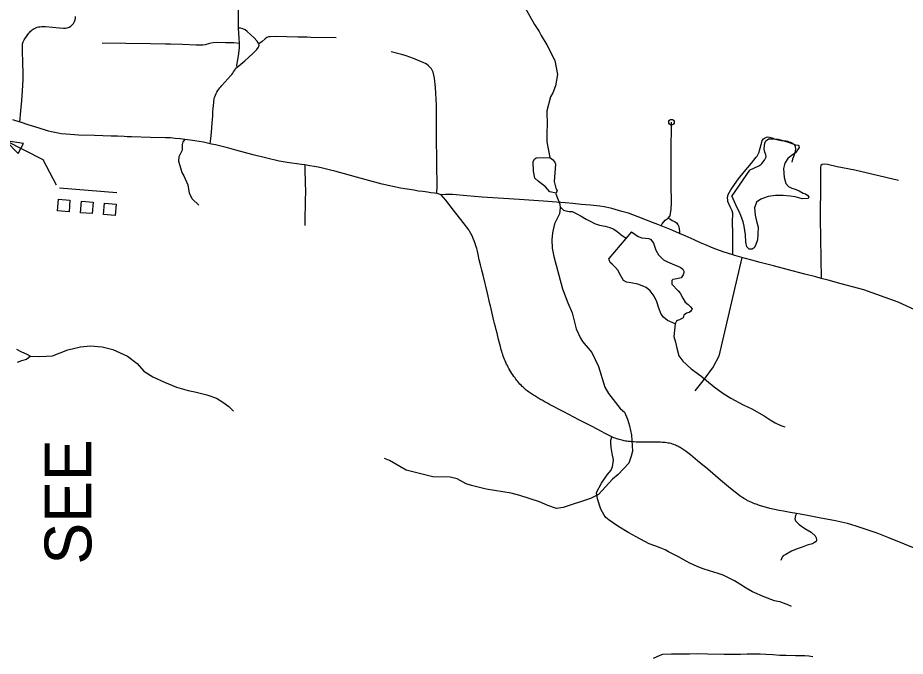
# Model space of a CAD drawing. Extents: x -19 to 366, y -4 to 359.
# Drawn here: x 139.407 to 140.926, y 192.02 to 193.112 of the extents above; entities that cross this region are included whole.
import ezdxf

# ---------------------------------------------------------------- set-up
doc = ezdxf.new("R2010")
doc.units = 0
for name, color, linetype in [('Level 31', 7, 'Continuous'), ('Level 32', 7, 'Continuous'), ('Level 35', 7, 'Continuous'), ('Level 56', 7, 'Continuous'), ('Level 60', 7, 'Continuous'), ('Level 63', 7, 'Continuous')]:
    doc.layers.add(name, color=color, linetype=linetype)

msp = doc.modelspace()

# ---------------------------------------------------------------- linework, layer by layer
at = {"layer": 'Level 31'}
for points in [[(139.7854, 193.0942), (139.7852, 193.1136), (139.7854, 193.1286), (139.7854, 193.1463)], [(139.4111, 192.9334), (139.413, 192.9527), (139.4144, 192.9703), (139.4153, 192.9868), (139.4167, 193.006), (139.4165, 193.017), (139.4162, 193.0345), (139.4154, 193.055), (139.4153, 193.0633), (139.4157, 193.0671), (139.4168, 193.0707), (139.4184, 193.0741), (139.4195, 193.0758), (139.4266, 193.0855), (139.4279, 193.0871), (139.4292, 193.0886), (139.4307, 193.0899), (139.4323, 193.0912), (139.434, 193.0923), (139.4357, 193.0933), (139.4375, 193.0942), (139.4408, 193.0954), (139.4431, 193.096), (139.4455, 193.0964), (139.4478, 193.0968), (139.4502, 193.0969), (139.4525, 193.0969), (139.4549, 193.0968), (139.4789, 193.0943), (139.4856, 193.0939), (139.4889, 193.094), (139.4922, 193.0946), (139.4953, 193.0958), (139.4981, 193.0975), (139.5006, 193.0996), (139.5028, 193.1022), (139.5046, 193.1051), (139.5059, 193.1083), (139.5064, 193.1108), (139.5065, 193.1139)], [(139.7867, 193.0677), (139.7864, 193.0771), (139.7854, 193.0942)], [(139.8201, 193.067), (139.8172, 193.0719), (139.8113, 193.0781), (139.8063, 193.0825), (139.8, 193.0883), (139.7963, 193.0909), (139.7924, 193.0927), (139.7888, 193.0938), (139.7854, 193.0942)], [(139.7827, 193.0275), (139.7823, 193.0309), (139.784, 193.0396), (139.7857, 193.0508), (139.7866, 193.0605), (139.7867, 193.0677)], [(139.7827, 193.0275), (139.7859, 193.0298), (139.7959, 193.0382), (139.8095, 193.0505), (139.8163, 193.0576), (139.8192, 193.0614), (139.8202, 193.0647), (139.8201, 193.067)], [(139.9522, 193.0777), (139.9088, 193.0782), (139.9024, 193.0786), (139.8864, 193.0788), (139.868, 193.0791), (139.8479, 193.0796), (139.8393, 193.0792), (139.8367, 193.0789), (139.8338, 193.0779), (139.8306, 193.0758), (139.8254, 193.0714), (139.8201, 193.067)], [(140.1243, 192.8111), (140.1248, 192.8245), (140.1246, 192.8611), (140.1236, 192.9131), (140.1236, 192.9629), (140.1224, 192.9923), (140.1203, 193.0082), (140.1182, 193.0189), (140.1151, 193.0242), (140.1101, 193.0297), (140.1063, 193.0328), (140.0984, 193.0365), (140.0847, 193.042), (140.0721, 193.0465), (140.0662, 193.0485), (140.0464, 193.0536)], [(139.7366, 192.8964), (139.7378, 192.9055), (139.7389, 192.916), (139.7403, 192.9317), (139.741, 192.9438), (139.7414, 192.951), (139.7419, 192.9565), (139.7429, 192.9668), (139.7436, 192.9741), (139.7445, 192.9768), (139.7456, 192.9795), (139.7468, 192.9821), (139.7481, 192.9846), (139.7496, 192.9871), (139.7512, 192.9895), (139.753, 192.9918), (139.7548, 192.9939), (139.7566, 192.9959), (139.7719, 193.013), (139.7737, 193.015), (139.7753, 193.0171), (139.7768, 193.0194), (139.7782, 193.0217), (139.7803, 193.0258), (139.7827, 193.0275)], [(139.5944, 192.9084), (139.5897, 192.9086), (139.5781, 192.9091), (139.5675, 192.9092), (139.5386, 192.9102), (139.5115, 192.9111), (139.5045, 192.9114), (139.4975, 192.9119), (139.4905, 192.9125), (139.4819, 192.9135), (139.4764, 192.9144), (139.4709, 192.9155), (139.4654, 192.9167), (139.46, 192.9181), (139.4547, 192.9196), (139.4369, 192.9252), (139.4255, 192.9289), (139.4141, 192.9325), (139.4027, 192.936), (139.3988, 192.9371)], [(140.5203, 192.7693), (140.5234, 192.773), (140.5255, 192.7843), (140.5257, 192.7955), (140.5254, 192.8265), (140.5252, 192.8587), (140.5251, 192.8808), (140.5255, 192.8963), (140.526, 192.9177), (140.5259, 192.9332)], [(139.6934, 192.9037), (139.6854, 192.9047), (139.6769, 192.9055), (139.6685, 192.9062), (139.6601, 192.9067), (139.6343, 192.9073), (139.6021, 192.9082), (139.5944, 192.9084)], [(139.7366, 192.8964), (139.7321, 192.8975), (139.725, 192.8989), (139.718, 192.9001), (139.7105, 192.9013), (139.7022, 192.9026), (139.6934, 192.9037)], [(140.6307, 192.7064), (140.6309, 192.7139), (140.6306, 192.7232), (140.6309, 192.7438), (140.6304, 192.7614), (140.6306, 192.7778), (140.6295, 192.7817), (140.6264, 192.7887), (140.6225, 192.7974), (140.6221, 192.8), (140.622, 192.8037), (140.6228, 192.8096), (140.6272, 192.8175), (140.6336, 192.8268), (140.6404, 192.8363), (140.6503, 192.8481), (140.6626, 192.863), (140.671, 192.8732), (140.6726, 192.8752), (140.6739, 192.8774), (140.675, 192.8798), (140.6758, 192.8822), (140.6764, 192.8849), (140.6802, 192.8988), (140.6812, 192.9017), (140.6834, 192.9048), (140.6849, 192.9061), (140.6884, 192.9077), (140.691, 192.9079), (140.6934, 192.9077), (140.6958, 192.9072), (140.698, 192.9064), (140.7018, 192.905), (140.7083, 192.9028), (140.7136, 192.9019), (140.7188, 192.9013), (140.7219, 192.9011), (140.7245, 192.9005), (140.7269, 192.8996), (140.7296, 192.8988), (140.732, 192.8978), (140.7344, 192.8964), (140.7358, 192.8948), (140.7376, 192.8914), (140.7381, 192.8876), (140.7376, 192.8837), (140.7369, 192.8813), (140.7352, 192.8759), (140.7332, 192.8698), (140.732, 192.8651)], [(139.8986, 192.8601), (139.893, 192.8609), (139.8682, 192.8643), (139.8549, 192.8668), (139.8314, 192.872), (139.81, 192.8775), (139.7803, 192.8853), (139.7683, 192.8885), (139.746, 192.8942), (139.739, 192.8959), (139.7366, 192.8964)], [(140.1243, 192.8111), (140.1205, 192.8116), (140.1143, 192.8125), (140.1084, 192.8135), (140.1007, 192.8145), (140.093, 192.8155), (140.0852, 192.8167), (140.0775, 192.8179), (140.0698, 192.8192), (140.0625, 192.8205), (140.0312, 192.8274), (140.0037, 192.8346), (139.9498, 192.8492), (139.9428, 192.8511), (139.9358, 192.853), (139.9287, 192.8546), (139.9216, 192.8562), (139.9145, 192.8576), (139.9074, 192.8588), (139.8986, 192.8601)], [(140.1317, 192.8092), (140.1267, 192.8108), (140.1243, 192.8111)], [(140.5082, 192.7558), (140.5023, 192.7582), (140.4932, 192.7618), (140.4831, 192.7654), (140.467, 192.7718), (140.4521, 192.7774), (140.4411, 192.7807), (140.4354, 192.7823), (140.4297, 192.7839), (140.424, 192.7854), (140.4214, 192.7861), (140.4105, 192.7882), (140.4035, 192.7894), (140.3874, 192.7911), (140.3713, 192.7927), (140.357, 192.794), (140.3438, 192.7951), (140.3068, 192.798), (140.2655, 192.801), (140.2383, 192.8028), (140.2019, 192.8052), (140.1757, 192.8074), (140.1515, 192.8093), (140.1453, 192.8094), (140.139, 192.8098), (140.1317, 192.8092)], [(140.4236, 192.3952), (140.4214, 192.3962), (140.4191, 192.3972), (140.4168, 192.3984), (140.4145, 192.3995), (140.4124, 192.4006), (140.3998, 192.4076), (140.3877, 192.4137), (140.3675, 192.4241), (140.3417, 192.4379), (140.3172, 192.4507), (140.3154, 192.4517), (140.3135, 192.4526), (140.3117, 192.4536), (140.3098, 192.4546), (140.308, 192.4556), (140.3062, 192.4566), (140.3044, 192.4576), (140.3026, 192.4586), (140.3008, 192.4597), (140.299, 192.4607), (140.2972, 192.4618), (140.2954, 192.4629), (140.2936, 192.464), (140.2919, 192.4651), (140.2901, 192.4662), (140.2883, 192.4673), (140.2866, 192.4685), (140.2849, 192.4696), (140.2829, 192.471), (140.281, 192.4723), (140.2792, 192.4737), (140.2773, 192.4752), (140.2755, 192.4767), (140.2738, 192.4783), (140.2721, 192.4799), (140.2704, 192.4815), (140.2685, 192.4835), (140.2667, 192.4855), (140.2649, 192.4875), (140.2632, 192.4896), (140.2614, 192.4917), (140.2598, 192.4938), (140.2582, 192.496), (140.2563, 192.4985), (140.2545, 192.5011), (140.2528, 192.5037), (140.2511, 192.5064), (140.2495, 192.5091), (140.2479, 192.5118), (140.2465, 192.5143), (140.2452, 192.5169), (140.2439, 192.5196), (140.2426, 192.5222), (140.2414, 192.5249), (140.2403, 192.5276), (140.2392, 192.5303), (140.2382, 192.533), (140.2372, 192.5358), (140.2363, 192.5385), (140.2355, 192.5413), (140.2347, 192.5442), (140.2333, 192.5496), (140.2302, 192.5615), (140.2288, 192.567), (140.2274, 192.5724), (140.226, 192.5779), (140.2247, 192.5834), (140.2233, 192.5888), (140.2221, 192.5938), (140.2209, 192.5989), (140.2197, 192.6039), (140.2185, 192.6089), (140.2174, 192.6139), (140.2162, 192.6189), (140.2154, 192.6226), (140.211, 192.6409), (140.2038, 192.6715), (140.2014, 192.6803), (140.1992, 192.6891), (140.197, 192.698), (140.195, 192.7068), (140.1938, 192.7127), (140.1926, 192.7171), (140.1913, 192.7215), (140.1899, 192.7259), (140.1883, 192.7302), (140.1865, 192.7345), (140.1847, 192.7387), (140.1827, 192.7429), (140.1805, 192.7469), (140.1794, 192.7489), (140.1694, 192.7619), (140.1531, 192.7828), (140.1399, 192.7997), (140.1317, 192.8092)], [(140.5082, 192.7558), (140.5098, 192.7593), (140.5153, 192.7654), (140.5203, 192.7693)], [(140.5203, 192.7693), (140.5233, 192.7677), (140.5272, 192.7649), (140.5322, 192.7628), (140.5346, 192.761), (140.537, 192.7584), (140.5382, 192.7546), (140.5389, 192.7503), (140.5397, 192.7469), (140.5396, 192.7431)], [(140.5396, 192.7431), (140.5281, 192.7478), (140.514, 192.7535), (140.5082, 192.7558)], [(140.6307, 192.7064), (140.6141, 192.7116), (140.5972, 192.7179), (140.5841, 192.7233), (140.5758, 192.7269), (140.5649, 192.7318), (140.5491, 192.739), (140.5396, 192.7431)], [(140.782, 192.6661), (140.7726, 192.6685), (140.7542, 192.6735), (140.724, 192.6814), (140.7007, 192.6874), (140.6776, 192.6935), (140.6633, 192.6973), (140.6502, 192.7004), (140.6344, 192.7052), (140.6307, 192.7064)], [(140.646, 192.7016), (140.607, 192.5333), (140.5974, 192.5148), (140.5795, 192.4912), (140.566, 192.4739)], [(141.3538, 192.6581), (141.3107, 192.596), (141.304, 192.588), (141.296, 192.5811), (141.2871, 192.5757), (141.2774, 192.5717), (141.2672, 192.5693), (141.2568, 192.5685), (141.0876, 192.5683), (141.0809, 192.5683), (141.053, 192.5702), (141.0257, 192.5762), (140.9995, 192.5862), (140.9137, 192.6256), (140.855, 192.6464), (140.8467, 192.6486), (140.816, 192.657), (140.7942, 192.6628), (140.782, 192.6661)], [(140.731, 192.1048), (140.7237, 192.1082), (140.716, 192.1115), (140.7121, 192.1131), (140.7081, 192.1136), (140.7019, 192.1148), (140.6855, 192.1212), (140.6645, 192.1299), (140.6539, 192.1364), (140.6426, 192.1434), (140.6336, 192.149), (140.6212, 192.1552), (140.6141, 192.1584), (140.6056, 192.1614), (140.5907, 192.1658), (140.5801, 192.1692), (140.5699, 192.1733), (140.5573, 192.179), (140.551, 192.1828), (140.538, 192.1901), (140.5209, 192.1987), (140.515, 192.2017), (140.5068, 192.2053), (140.4989, 192.2081), (140.4875, 192.2122), (140.4657, 192.2239), (140.453, 192.2311), (140.4342, 192.2426), (140.4266, 192.2476), (140.4193, 192.2525), (140.4138, 192.257), (140.4126, 192.2588), (140.411, 192.2612), (140.4053, 192.2715), (140.3992, 192.289), (140.3976, 192.2997), (140.4059, 192.3161), (140.416, 192.3304), (140.4229, 192.3384), (140.4252, 192.3444), (140.4262, 192.3505), (140.4268, 192.356), (140.4243, 192.3669), (140.4227, 192.3772), (140.422, 192.3845), (140.4219, 192.3894), (140.4236, 192.3952)], [(140.7396, 192.264), (140.7291, 192.2658), (140.7177, 192.2679), (140.7101, 192.2693), (140.6942, 192.2729), (140.6922, 192.2734), (140.6902, 192.2739), (140.6882, 192.2744), (140.6863, 192.275), (140.6843, 192.2755), (140.6823, 192.2761), (140.6804, 192.2767), (140.6784, 192.2773), (140.6764, 192.2779), (140.6745, 192.2785), (140.6726, 192.2792), (140.6706, 192.2798), (140.6679, 192.2808), (140.6655, 192.2817), (140.6632, 192.2827), (140.6608, 192.2838), (140.6585, 192.2849), (140.6562, 192.286), (140.654, 192.2872), (140.6517, 192.2885), (140.6495, 192.2898), (140.6474, 192.2912), (140.6452, 192.2926), (140.6431, 192.2941), (140.6266, 192.3068), (140.6095, 192.3212), (140.5879, 192.3396), (140.5706, 192.3544), (140.5582, 192.3645), (140.5494, 192.3711), (140.5477, 192.3724), (140.5459, 192.3737), (140.5441, 192.3749), (140.5423, 192.376), (140.5405, 192.3771), (140.5386, 192.3781), (140.5366, 192.3791), (140.5347, 192.38), (140.5327, 192.3809), (140.5301, 192.382), (140.5277, 192.3828), (140.5252, 192.3836), (140.5227, 192.3842), (140.5202, 192.3846), (140.5177, 192.385), (140.5151, 192.3852), (140.5125, 192.3855), (140.5099, 192.3857), (140.5073, 192.3858), (140.4851, 192.3861), (140.4812, 192.386), (140.4773, 192.386), (140.4734, 192.3861), (140.4695, 192.3862), (140.4655, 192.3863), (140.4616, 192.3865), (140.4577, 192.3868), (140.4552, 192.387), (140.4518, 192.3873), (140.4495, 192.3876), (140.4473, 192.3879), (140.4451, 192.3883), (140.443, 192.3888), (140.4408, 192.3893), (140.4387, 192.3899), (140.4366, 192.3905), (140.4345, 192.3912), (140.4325, 192.3919), (140.4298, 192.3929), (140.4274, 192.3937), (140.4236, 192.3952)], [(140.7396, 192.264), (140.738, 192.2606), (140.7376, 192.2576), (140.7369, 192.2549), (140.7383, 192.2517), (140.7441, 192.2455), (140.7542, 192.2386), (140.7647, 192.232), (140.7715, 192.2261), (140.7736, 192.2222), (140.774, 192.2193), (140.7733, 192.2163), (140.7704, 192.2142), (140.7673, 192.2124), (140.7582, 192.2099), (140.7497, 192.2067), (140.7412, 192.2035), (140.7315, 192.1995), (140.7218, 192.194), (140.7172, 192.1917), (140.7155, 192.1896), (140.7132, 192.1839)], [(140.9568, 192.1985), (140.9244, 192.2116), (140.898, 192.2224), (140.8776, 192.2302), (140.859, 192.2368), (140.842, 192.2425), (140.8273, 192.2469), (140.8066, 192.2514), (140.7786, 192.2568), (140.7558, 192.261), (140.7458, 192.2629), (140.7396, 192.264)], [(140.7675, 192.0189), (140.7609, 192.0201), (140.7542, 192.0206), (140.7382, 192.0208), (140.7223, 192.0211), (140.7111, 192.0215), (140.6994, 192.0223), (140.6875, 192.0228), (140.6774, 192.0236), (140.6688, 192.0237), (140.6556, 192.0233), (140.6438, 192.023), (140.6311, 192.0227), (140.616, 192.0231), (140.5875, 192.0236), (140.571, 192.0242), (140.5565, 192.0237), (140.5424, 192.0238), (140.526, 192.0233), (140.5106, 192.023), (140.5061, 192.0211), (140.4944, 192.016)]]:
    msp.add_lwpolyline(points, dxfattribs=at)
msp.add_circle((140.5259, 192.9332), 0.00473, dxfattribs=at)
at = {"layer": 'Level 32'}
for points in [[(139.7867, 193.0677), (139.777, 193.0687), (139.7628, 193.0687), (139.7483, 193.0695), (139.7415, 193.0688), (139.7354, 193.0679), (139.7281, 193.0657), (139.724, 193.0651), (139.7129, 193.065), (139.6891, 193.0658), (139.6688, 193.0666), (139.66, 193.0664), (139.6345, 193.0671), (139.5921, 193.0678), (139.552, 193.0683)], [(139.6934, 192.9037), (139.6896, 192.8997), (139.689, 192.8952), (139.6887, 192.8855), (139.6863, 192.881), (139.6828, 192.8741), (139.6825, 192.8665), (139.6846, 192.859), (139.6883, 192.8471), (139.6914, 192.8412), (139.6983, 192.8258), (139.7007, 192.8121), (139.7061, 192.8019), (139.7174, 192.7912)], [(139.8986, 192.8601), (139.8988, 192.8511), (139.8989, 192.8314), (139.8996, 192.8128), (139.8994, 192.8014), (139.8991, 192.791), (139.8986, 192.7713), (139.8984, 192.7566)], [(140.9142, 192.8334), (140.8397, 192.8509), (140.8095, 192.8569), (140.793, 192.8608), (140.7871, 192.8612), (140.7836, 192.8606), (140.7817, 192.859), (140.7808, 192.8565), (140.7806, 192.8294), (140.7805, 192.7686), (140.782, 192.6661)]]:
    msp.add_lwpolyline(points, dxfattribs=at)
at = {"layer": 'Level 35'}
for points in [[(140.2702, 193.1376), (140.2915, 193.1001), (140.2995, 193.0884), (140.3029, 193.0812), (140.3124, 193.0657), (140.3262, 193.0388), (140.3308, 193.0145), (140.3275, 192.9952), (140.323, 192.9834), (140.3192, 192.9766), (140.3129, 192.9526), (140.3134, 192.9276), (140.3127, 192.917), (140.3124, 192.8995), (140.3178, 192.873), (140.3223, 192.8692), (140.3261, 192.8651), (140.3273, 192.8613), (140.3251, 192.832), (140.3282, 192.8203), (140.3305, 192.8165), (140.3283, 192.8108), (140.3348, 192.793), (140.3355, 192.7869), (140.3341, 192.7767), (140.3258, 192.7596), (140.3225, 192.744), (140.321, 192.7323), (140.3215, 192.7178), (140.3246, 192.7034), (140.3395, 192.6485), (140.3483, 192.6242)], [(140.6594, 192.8513), (140.6751, 192.8588), (140.6786, 192.861), (140.6806, 192.8627), (140.6852, 192.868), (140.6881, 192.8741), (140.6875, 192.8775), (140.6855, 192.8818), (140.6842, 192.8871), (140.6848, 192.8932), (140.6859, 192.8976), (140.6873, 192.9016), (140.6921, 192.9047), (140.6995, 192.9049), (140.7082, 192.9039), (140.7183, 192.9015), (140.7288, 192.8977), (140.7381, 192.8945), (140.7425, 192.8939), (140.7438, 192.8924), (140.7442, 192.8899), (140.738, 192.8809), (140.7304, 192.8758), (140.7247, 192.8709), (140.7197, 192.8634), (140.7175, 192.8539), (140.7188, 192.8386), (140.7218, 192.8284), (140.7261, 192.8234), (140.732, 192.8203), (140.7376, 192.8189), (140.7441, 192.8156), (140.7511, 192.8118), (140.7553, 192.8105), (140.7594, 192.8076), (140.7609, 192.8052), (140.7597, 192.8025), (140.7497, 192.8021), (140.7375, 192.8054), (140.7291, 192.8067), (140.7168, 192.808), (140.704, 192.8077), (140.6916, 192.8063), (140.6788, 192.8017), (140.6714, 192.7964), (140.6682, 192.7868), (140.6689, 192.7741), (140.6714, 192.7641), (140.6741, 192.7536), (140.6738, 192.7409), (140.6732, 192.7319), (140.6697, 192.7224), (140.6673, 192.7182), (140.6642, 192.716), (140.6587, 192.7161), (140.6548, 192.72), (140.6529, 192.7283), (140.6523, 192.7406), (140.6504, 192.7555), (140.6485, 192.7627), (140.6443, 192.7736), (140.6415, 192.7802), (140.6382, 192.7865), (140.6292, 192.8074)], [(140.3286, 192.8116), (140.318, 192.8142), (140.3104, 192.8229), (140.2979, 192.8323), (140.2922, 192.8372), (140.2899, 192.8494), (140.2895, 192.8657), (140.2913, 192.8702), (140.2943, 192.8721), (140.3178, 192.873)], [(140.6594, 192.8513), (140.6292, 192.8074)], [(140.3353, 192.7885), (140.3411, 192.783), (140.3454, 192.7816), (140.3508, 192.7804), (140.3562, 192.7803), (140.3627, 192.7769), (140.3713, 192.7723), (140.3798, 192.7676), (140.3889, 192.7628), (140.3943, 192.7601), (140.4025, 192.7571), (140.4124, 192.7552), (140.4203, 192.7531), (140.427, 192.7502), (140.4328, 192.7464), (140.4357, 192.744), (140.4401, 192.7406), (140.4483, 192.7348)], [(140.4574, 192.7456), (140.4687, 192.7379), (140.475, 192.7354), (140.4812, 192.7349), (140.4869, 192.7343), (140.4903, 192.7328), (140.495, 192.7265), (140.4994, 192.7143), (140.5038, 192.7066), (140.5121, 192.6981), (140.5192, 192.6944), (140.5312, 192.6892), (140.5407, 192.6854), (140.5452, 192.6819), (140.5469, 192.6787), (140.5472, 192.6763), (140.546, 192.6719), (140.5425, 192.6669), (140.5353, 192.6654), (140.528, 192.6643), (140.5267, 192.6626), (140.5263, 192.6565), (140.5371, 192.6451), (140.541, 192.6407), (140.5455, 192.6324), (140.5495, 192.6253), (140.5543, 192.6213), (140.5583, 192.6177), (140.5611, 192.6142), (140.5609, 192.6125), (140.5598, 192.611), (140.5583, 192.6094), (140.5559, 192.6075), (140.5516, 192.6068), (140.5473, 192.6033), (140.5459, 192.5989), (140.5448, 192.5979), (140.5396, 192.5955), (140.5362, 192.5939), (140.5347, 192.593), (140.532, 192.5882), (140.5192, 192.5941), (140.5121, 192.5999), (140.508, 192.6051), (140.504, 192.6154), (140.5009, 192.6261), (140.4965, 192.6355), (140.4895, 192.645), (140.4828, 192.6504), (140.4759, 192.6531), (140.4681, 192.6565), (140.4563, 192.6583), (140.4487, 192.6595), (140.4438, 192.6624), (140.439, 192.6707), (140.4343, 192.68), (140.4293, 192.6854), (140.4242, 192.6904), (140.421, 192.6934), (140.4193, 192.6977), (140.4189, 192.7)], [(140.4574, 192.7456), (140.4189, 192.7)], [(140.3483, 192.6242), (140.356, 192.6072), (140.3629, 192.5799), (140.3705, 192.5636), (140.3739, 192.5579), (140.3895, 192.5394), (140.4013, 192.5152), (140.4117, 192.4799), (140.4182, 192.469), (140.4379, 192.4436), (140.4455, 192.4376), (140.4509, 192.4255), (140.4543, 192.4141), (140.4574, 192.3982), (140.4591, 192.3709), (140.4572, 192.3621), (140.4531, 192.35), (140.4346, 192.3306), (140.4248, 192.3229), (140.4011, 192.2963), (140.3872, 192.2898), (140.3407, 192.2744), (140.3294, 192.2729), (140.3142, 192.2777), (140.3002, 192.2841), (140.2665, 192.295), (140.2518, 192.2987), (140.209, 192.3058), (140.1837, 192.3118), (140.1746, 192.3148), (140.1594, 192.3231), (140.1473, 192.326), (140.1174, 192.3267), (140.072, 192.3379), (140.0432, 192.3545), (140.0349, 192.3582)], [(140.532, 192.5882), (140.5297, 192.5669), (140.5325, 192.5569), (140.5352, 192.5467), (140.5384, 192.5339), (140.5454, 192.5246), (140.5595, 192.5116), (140.576, 192.4995), (140.5989, 192.4808), (140.6139, 192.4698), (140.6275, 192.4615), (140.6485, 192.4499), (140.6632, 192.4432), (140.6845, 192.4309), (140.695, 192.4245), (140.7031, 192.4192), (140.7132, 192.4143), (140.7201, 192.412)], [(139.4294, 192.5333), (139.4451, 192.5326), (139.4668, 192.5337), (139.4934, 192.5441), (139.5147, 192.5488), (139.5321, 192.5508), (139.5521, 192.5489), (139.57, 192.5446), (139.595, 192.5332), (139.6116, 192.5208), (139.6234, 192.5076), (139.6387, 192.4976), (139.6586, 192.4887), (139.6792, 192.4801), (139.6988, 192.4746), (139.7102, 192.4724), (139.7311, 192.467), (139.7473, 192.4613), (139.7586, 192.4543), (139.7685, 192.4471), (139.7765, 192.4388)], [(139.4053, 192.5448), (139.4127, 192.5413), (139.4191, 192.5383), (139.4228, 192.5366), (139.4294, 192.5333), (139.4223, 192.5276), (139.4137, 192.5251), (139.4064, 192.522)]]:
    msp.add_lwpolyline(points, dxfattribs=at)
at = {"layer": 'Level 56'}
for points in [[(139.4736, 192.8257), (139.4508, 192.8686), (139.3869, 192.9011)], [(139.5772, 192.8126), (139.4786, 192.8206)]]:
    msp.add_lwpolyline(points, dxfattribs=at)
for points in [[(139.4083, 192.8794), (139.4171, 192.8966), (139.3869, 192.9011)], [(139.4755, 192.7816), (139.4771, 192.8013), (139.4968, 192.7997), (139.4952, 192.78)], [(139.5149, 192.7784), (139.5165, 192.7981), (139.5362, 192.7965), (139.5346, 192.7768)], [(139.5543, 192.7752), (139.5559, 192.7949), (139.5756, 192.7933), (139.574, 192.7736)]]:
    msp.add_lwpolyline(points, close=True, dxfattribs=at)
at = {"layer": 'Level 60'}
for points in [[(146.7783, 1.697), (146.5788, 10.3131), (146.3785, 18.9294), (146.1776, 27.5458), (145.9759, 36.1624), (145.7736, 44.7791), (145.5705, 53.396), (145.3668, 62.013), (145.1624, 70.6301), (144.9572, 79.2474), (144.7514, 87.8648), (144.5449, 96.4823), (144.3377, 105.1), (144.1299, 113.7179), (143.9213, 122.3359), (143.712, 130.954), (143.5021, 139.5723), (143.2915, 148.1907), (143.0802, 156.8092), (142.8682, 165.4279), (142.6555, 174.0468), (142.4422, 182.6658), (142.2282, 191.2849), (142.0135, 199.9042), (141.7981, 208.5236), (141.582, 217.1432), (141.3653, 225.7629), (141.1479, 234.3828), (140.9298, 243.0028), (140.711, 251.623), (140.4916, 260.2433), (140.2715, 268.8638), (140.0508, 277.4844), (139.8293, 286.1051), (139.6072, 294.726), (139.3845, 303.3471), (139.161, 311.9683), (138.937, 320.5896), (138.7122, 329.2111), (138.4868, 337.8328), (138.2607, 346.4546)], [(139.4406, 1.5315), (139.2511, 10.1473), (139.0608, 18.7633), (138.8699, 27.3793), (138.6784, 35.9956), (138.4861, 44.6119), (138.2932, 53.2285), (138.0997, 61.8451), (137.9055, 70.4619), (137.7106, 79.0789), (137.5151, 87.6959), (137.319, 96.3132), (137.1221, 104.9306), (136.9247, 113.5481), (136.7265, 122.1658), (136.5278, 130.7836), (136.3283, 139.4016), (136.1282, 148.0197), (135.9275, 156.6379), (135.7261, 165.2564), (135.5241, 173.8749), (135.3214, 182.4936), (135.1181, 191.1125), (134.9141, 199.7315), (134.7095, 208.3506), (134.5043, 216.9699), (134.2984, 225.5894), (134.0919, 234.209), (133.8847, 242.8288), (133.6769, 251.4487), (133.4685, 260.0687), (133.2594, 268.6889), (133.0497, 277.3093), (132.8393, 285.9298), (132.6283, 294.5504), (132.4167, 303.1713), (132.2044, 311.7922), (131.9916, 320.4133), (131.778, 329.0346), (131.5639, 337.656), (131.3491, 346.2776)], [(0, 189.5162), (7.1121, 189.5206), (14.2243, 189.5339), (21.3364, 189.556), (28.4484, 189.5869), (35.5605, 189.6267), (42.6725, 189.6754), (49.7844, 189.7329), (56.8962, 189.7992), (64.0079, 189.8744), (71.1196, 189.9584), (78.2311, 190.0512), (85.3425, 190.1529), (92.4538, 190.2635), (99.5649, 190.3829), (106.6759, 190.5111), (113.7867, 190.6482), (120.8974, 190.7941), (128.0078, 190.9489), (135.1181, 191.1125), (142.2282, 191.2849), (149.338, 191.4662), (156.4476, 191.6563), (163.5569, 191.8553), (170.666, 192.0631), (177.7749, 192.2798), (184.8835, 192.5053), (191.9917, 192.7396), (199.0997, 192.9828), (206.2074, 193.2348), (213.3147, 193.4956), (220.4218, 193.7653), (227.5285, 194.0438), (234.6348, 194.3312), (241.7408, 194.6274), (248.8464, 194.9324), (255.9516, 195.2463), (263.0564, 195.569), (270.1608, 195.9005), (277.2648, 196.2409), (284.3683, 196.5901), (291.4715, 196.9481), (298.5741, 197.315), (305.6763, 197.6907), (312.7781, 198.0753), (319.8793, 198.4686), (326.9801, 198.8708), (334.0804, 199.2818), (341.1801, 199.7017)]]:
    msp.add_spline(points, degree=3, dxfattribs=at)

# ---------------------------------------------------------------- texts
at = {"layer": 'Level 63'}
msp.add_text('SEE', height=0.08, rotation=90.0518, dxfattribs=at).set_placement((139.5334, 192.1768))

doc.saveas('drawing.dxf')
